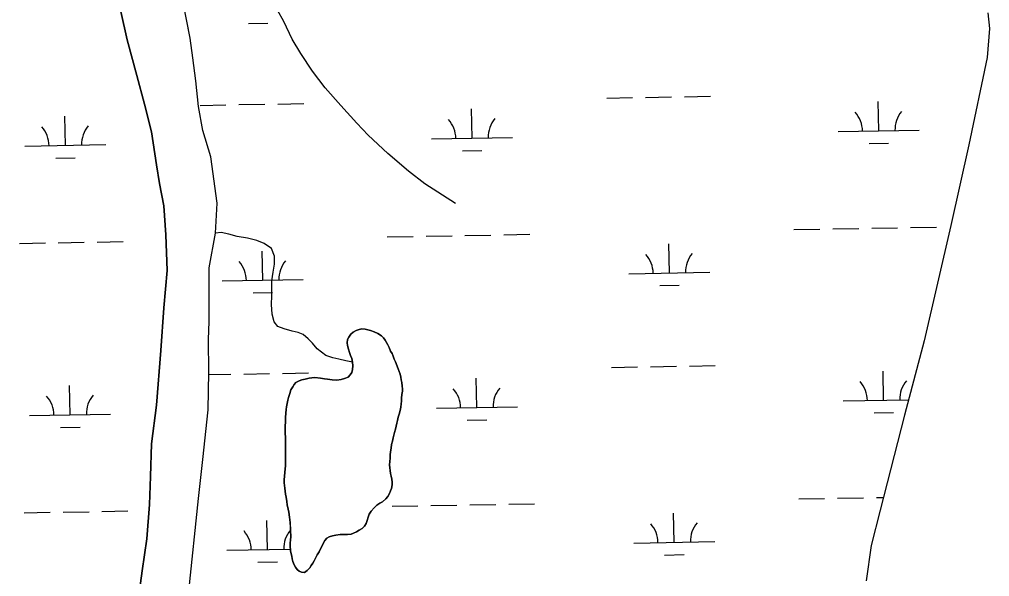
# Model space of a CAD drawing. Extents: x 3914892 to 3953151, y 242587 to 268572.
# Drawn here: x 3941610 to 3942807, y 264422 to 265110 of the extents above; entities that cross this region are included whole.
import ezdxf

# ---------------------------------------------------------------- set-up
doc = ezdxf.new("R2010")
doc.units = 0
doc.layers.add('V-TOPO-SHOR', color=7, linetype='Continuous')
doc.layers.add('V-WETL-SWMP', color=7, linetype='Continuous')

msp = doc.modelspace()

# ---------------------------------------------------------------- linework, layer by layer
at = {"layer": 'V-TOPO-SHOR'}
for points in [[(3941817.5, 264352.2), (3941816.8, 264374.6), (3941819.5, 264404), (3941831.2, 264518.4), (3941836.5, 264566.8), (3941843.4, 264628.1), (3941844.2, 264674.5), (3941843.8, 264715), (3941844.5, 264737.3), (3941844.6, 264803.4), (3941852.2, 264846.1), (3941854.2, 264883.3), (3941846.4, 264940.6), (3941836.7, 264972.9), (3941831.5, 265002.7), (3941828.1, 265034.4), (3941824.2, 265062.8), (3941821.2, 265087), (3941808.2, 265152.4)], [(3942148.4, 264883), (3942110.7, 264907), (3942090.5, 264922.6), (3942065.1, 264944.5), (3942040.7, 264967.3), (3942026.7, 264982.2), (3942006.9, 265003.8), (3941987.5, 265025.6), (3941972, 265046.1), (3941957.6, 265068.1), (3941947, 265085.7), (3941936.6, 265107.7), (3941928.6, 265121.7), (3941925, 265136.1)], [(3941779.4, 264930.5), (3941773.2, 264971.2), (3941764.7, 265005.7), (3941755.2, 265041.1), (3941743.2, 265084.8), (3941735.5, 265120.1)], [(3941756.2, 264386.7), (3941761.8, 264429.4), (3941767.5, 264468.7), (3941770.7, 264511), (3941772, 264545.6), (3941773.5, 264586), (3941779.3, 264633.7), (3941784.9, 264701.2), (3941788.7, 264754), (3941792.5, 264800.2), (3941791.1, 264844.1), (3941788.5, 264880), (3941783.3, 264907.7), (3941779.4, 264930.5)], [(3942021.2, 264686.9), (3942013, 264688.6), (3942004.6, 264690.7), (3941997.1, 264692.4), (3941988.3, 264695.1), (3941977.8, 264703.3), (3941971.9, 264710.3), (3941966.6, 264715.8), (3941960.4, 264720.9), (3941954.1, 264723.5), (3941946.8, 264725.3), (3941937, 264727.9), (3941929.2, 264730.9), (3941924.6, 264736.6), (3941922.2, 264746.2), (3941921.4, 264758.2), (3941921.8, 264769), (3941921.8, 264776.5), (3941921.9, 264787.3), (3941923.4, 264798.2), (3941925.2, 264807.8), (3941925, 264817.7), (3941921.3, 264827.2), (3941912.2, 264833.6), (3941903.3, 264837), (3941891.7, 264839.9), (3941879.1, 264842.3), (3941868.6, 264844.8), (3941859.2, 264847), (3941852.2, 264846.1)], [(3941939.3, 264520.2), (3941938.7, 264524.1), (3941937.8, 264531.2), (3941937.2, 264538), (3941937.2, 264541.8), (3941937.6, 264546), (3941938, 264550.5), (3941938.3, 264555.1), (3941938.7, 264558.9), (3941938.7, 264564.9), (3941938.8, 264572), (3941938.6, 264579.5), (3941938.6, 264583.8), (3941938.7, 264590.1), (3941938.5, 264594.2), (3941938.4, 264598.7), (3941938.2, 264601.8), (3941938.2, 264607.7), (3941938.6, 264613.1), (3941938.8, 264618.5), (3941938.9, 264624), (3941939.3, 264628.4), (3941939.9, 264631.7), (3941940.6, 264635.8), (3941941.4, 264639.9), (3941942.3, 264643.3), (3941943.8, 264648.1), (3941945.4, 264652.6), (3941947.6, 264656.6), (3941949.3, 264659.2), (3941951.5, 264661.8), (3941955.4, 264663.9), (3941958.7, 264665), (3941962.8, 264666.1), (3941967.7, 264667.1), (3941971, 264667.4), (3941974.9, 264667.8), (3941981.9, 264667.1), (3941986.9, 264666.5), (3941990.3, 264666), (3941996.1, 264665.1), (3942002.1, 264664.9), (3942007.2, 264665.5), (3942011.5, 264666.6), (3942016, 264668.6), (3942018.4, 264671.1), (3942020.3, 264674), (3942021.3, 264677.7), (3942021.7, 264682.2), (3942021.2, 264686.9), (3942020.3, 264691.3), (3942019, 264695.3), (3942017.7, 264698.9), (3942016.3, 264703.1), (3942015.3, 264707.3), (3942014.7, 264710.9), (3942015.3, 264714.8), (3942016.6, 264717.6), (3942019.3, 264721.4), (3942022.3, 264724), (3942026, 264726.2), (3942029.7, 264727.4), (3942032.9, 264728), (3942037, 264727.6), (3942040.2, 264726.9), (3942043.7, 264726), (3942048, 264724.5), (3942052.4, 264722.2), (3942057, 264719.3), (3942059.5, 264717.1), (3942061.7, 264714.2), (3942063.3, 264711.2), (3942064.8, 264708.2), (3942066.5, 264704.9), (3942068.4, 264700.7), (3942070.1, 264697.6), (3942071.7, 264694.2), (3942072.9, 264690.7), (3942074.2, 264687.2), (3942077.8, 264678.8)], [(3942077.8, 264678.8), (3942079.1, 264675.5), (3942080.1, 264672.1), (3942080.8, 264668.6), (3942081.5, 264665), (3942082.1, 264661.7), (3942082.8, 264657.4), (3942083.1, 264654.1), (3942082.9, 264651.1), (3942082.4, 264646.8), (3942081.9, 264642.5), (3942081.6, 264638.8), (3942081.3, 264635.5), (3942080.8, 264631.5), (3942080, 264627.2), (3942078.9, 264622.9), (3942077.8, 264618.9), (3942076.9, 264615.1), (3942076, 264611.5), (3942075.1, 264607.9), (3942074.2, 264604), (3942073.2, 264600.2), (3942072.4, 264596.6), (3942071.4, 264593.3), (3942070.5, 264589.5), (3942069.6, 264585.4), (3942069, 264580.9), (3942068.4, 264576.4), (3942068, 264572.4), (3942067.8, 264568.2), (3942067.4, 264564.1), (3942067.1, 264560), (3942067.4, 264556.4), (3942067.6, 264553.3), (3942068.2, 264549.3), (3942068.9, 264546.3), (3942069.7, 264542.4), (3942070.1, 264538.7), (3942070.1, 264535.4), (3942069.5, 264531.1), (3942068.4, 264528), (3942067.1, 264524.9), (3942064.9, 264520.9), (3942062.6, 264518.1), (3942058.3, 264514.6), (3942055.1, 264512.8), (3942051.3, 264510.2), (3942048.2, 264507.2), (3942044.3, 264502.9), (3942041.9, 264499.3), (3942040.5, 264495.5), (3942039.4, 264491.3), (3942038.1, 264487.8), (3942036.3, 264484.6), (3942033.3, 264481.6), (3942029.4, 264479.3), (3942026.3, 264477.6), (3942022.7, 264475.9), (3942019.6, 264474.7), (3942015, 264474.1), (3942010.6, 264474.3), (3942005.9, 264474.3), (3942000.7, 264473.4), (3941996.5, 264472.6), (3941992.6, 264471.3), (3941989.6, 264469.4), (3941987.2, 264466.8), (3941985, 264463.1), (3941983.3, 264459.4), (3941981.8, 264456.6), (3941980, 264452.9), (3941977.8, 264449), (3941975.7, 264445), (3941974.1, 264441.8), (3941972.4, 264438.8), (3941970.4, 264435.8), (3941968.5, 264433.1), (3941965.5, 264429.8), (3941962, 264427.2), (3941958.3, 264427.5), (3941955.5, 264428.7), (3941953.1, 264431), (3941951.1, 264433.7), (3941949.5, 264436.5), (3941947.8, 264440.7), (3941946.9, 264444), (3941946.3, 264447.5), (3941945, 264453.6), (3941944.3, 264460.7), (3941944.4, 264463.7), (3941944.7, 264467.1), (3941945.1, 264471.6), (3941944.9, 264478.5), (3941944.7, 264483.8), (3941944.5, 264489.1), (3941943.7, 264495.4), (3941942.6, 264501.8), (3941941.9, 264505.5), (3941940.9, 264510.7), (3941940.2, 264514.9), (3941939.3, 264520.2)]]:
    msp.add_lwpolyline(points, dxfattribs=at)
at = {"layer": 'V-WETL-SWMP'}
for p, q in [((3941821.2, 265087), (3941808.2, 265152.4)), ((3942805.3, 265118.3), (3942807.5, 265098.8)), ((3941892.8, 265105.1), (3941916.8, 265105.5)), ((3942807.5, 265098.8), (3942804.4, 265063.2)), ((3941824.2, 265062.8), (3941821.2, 265087)), ((3941828.1, 265034.4), (3941824.2, 265062.8)), ((3942804.4, 265063.2), (3942781.7, 264955.2)), ((3941831.5, 265002.7), (3941828.1, 265034.4)), ((3942335, 265013), (3942367, 265013.6)), ((3942383, 265013.9), (3942415, 265014.4)), ((3942431, 265014.7), (3942463, 265015.3)), ((3941836.7, 264972.9), (3941831.5, 265002.7)), ((3941833.2, 265004), (3941865.2, 265004.6)), ((3941881.2, 265004.9), (3941913.2, 265005.5)), ((3941929.2, 265005.7), (3941961.2, 265006.3)), ((3942670.6, 264972.6), (3942670, 265008.6)), ((3941667, 264954.6), (3941666.3, 264990.6)), ((3942168.8, 264963.6), (3942168.2, 264999.6)), ((3941846.4, 264940.6), (3941836.7, 264972.9)), ((3942620.7, 264971.7), (3942720.6, 264973.5)), ((3941617, 264953.7), (3941717, 264955.5)), ((3942118.8, 264962.7), (3942218.8, 264964.5)), ((3942658.9, 264956.9), (3942682.9, 264957.4)), ((3942781.7, 264955.2), (3942759.8, 264855.6)), ((3942157.1, 264948), (3942181.1, 264948.4)), ((3941655.3, 264939), (3941679.3, 264939.4)), ((3941854.2, 264883.3), (3941846.4, 264940.6)), ((3941852.2, 264846.1), (3941854.2, 264883.3)), ((3941844.6, 264803.4), (3941852.2, 264846.1)), ((3942566, 264850.6), (3942598, 264851.2)), ((3942614, 264851.5), (3942646, 264852)), ((3942662, 264852.3), (3942693.9, 264852.9)), ((3942709.9, 264853.2), (3942741.9, 264853.8)), ((3942759.8, 264855.6), (3942726.9, 264713.3)), ((3941610.3, 264833.5), (3941642.3, 264834.1)), ((3941658.3, 264834.4), (3941690.3, 264834.9)), ((3941706.3, 264835.2), (3941738.3, 264835.8)), ((3942064.1, 264841.6), (3942096.1, 264842.2)), ((3942112.1, 264842.5), (3942144.1, 264843.1)), ((3942160.1, 264843.3), (3942192.1, 264843.9)), ((3942208.1, 264844.2), (3942240.1, 264844.8)), ((3941910.5, 264788.1), (3941909.8, 264824.1)), ((3942412.3, 264797.1), (3942411.7, 264833.1)), ((3941844.5, 264737.3), (3941844.6, 264803.4)), ((3942362.3, 264796.2), (3942462.3, 264798)), ((3941860.5, 264787.2), (3941960.5, 264789)), ((3942400.6, 264781.5), (3942424.6, 264781.9)), ((3941898.8, 264772.5), (3941922.8, 264772.9)), ((3941843.8, 264715), (3941844.5, 264737.3)), ((3942026, 264726.2), (3942022.3, 264724)), ((3942029.7, 264727.4), (3942026, 264726.2)), ((3942032.9, 264728), (3942029.7, 264727.4)), ((3942037, 264727.6), (3942032.9, 264728)), ((3942040.2, 264726.9), (3942037, 264727.6)), ((3942043.7, 264726), (3942040.2, 264726.9)), ((3942048, 264724.5), (3942043.7, 264726)), ((3941844.2, 264674.5), (3941843.8, 264715)), ((3942015.3, 264714.8), (3942014.7, 264710.9)), ((3942016.6, 264717.6), (3942015.3, 264714.8)), ((3942019.3, 264721.4), (3942016.6, 264717.6)), ((3942022.3, 264724), (3942019.3, 264721.4)), ((3942052.4, 264722.2), (3942048, 264724.5)), ((3942057, 264719.3), (3942052.4, 264722.2)), ((3942059.5, 264717.1), (3942057, 264719.3)), ((3942061.7, 264714.2), (3942059.5, 264717.1)), ((3942063.3, 264711.2), (3942061.7, 264714.2)), ((3942014.7, 264710.9), (3942015.3, 264707.3)), ((3942015.3, 264707.3), (3942016.3, 264703.1)), ((3942016.3, 264703.1), (3942017.7, 264698.9)), ((3942064.8, 264708.2), (3942063.3, 264711.2)), ((3942066.5, 264704.9), (3942064.8, 264708.2)), ((3942068.4, 264700.7), (3942066.5, 264704.9)), ((3942726.9, 264713.3), (3942702.4, 264621.6)), ((3942017.7, 264698.9), (3942019, 264695.3)), ((3942019, 264695.3), (3942020.3, 264691.3)), ((3942020.3, 264691.3), (3942021.2, 264686.9)), ((3942070.1, 264697.6), (3942068.4, 264700.7)), ((3942071.7, 264694.2), (3942070.1, 264697.6)), ((3942072.9, 264690.7), (3942071.7, 264694.2)), ((3942074.2, 264687.2), (3942072.9, 264690.7)), ((3942021.2, 264686.9), (3942021.7, 264682.2)), ((3942021.7, 264682.2), (3942021.3, 264677.7)), ((3942077.8, 264678.8), (3942074.2, 264687.2)), ((3942079.1, 264675.5), (3942077.8, 264678.8)), ((3942341, 264680.4), (3942373, 264681)), ((3942389, 264681.2), (3942421, 264681.8)), ((3942437, 264682.1), (3942469, 264682.7)), ((3941843.4, 264628.1), (3941844.2, 264674.5)), ((3941844.2, 264671.5), (3941871.1, 264672)), ((3941887.1, 264672.3), (3941919.1, 264672.8)), ((3941935.1, 264673.1), (3941967.1, 264673.7)), ((3941962.8, 264666.1), (3941958.7, 264665)), ((3941967.7, 264667.1), (3941962.8, 264666.1)), ((3941971, 264667.4), (3941967.7, 264667.1)), ((3941974.9, 264667.8), (3941971, 264667.4)), ((3941981.9, 264667.1), (3941974.9, 264667.8)), ((3941986.9, 264666.5), (3941981.9, 264667.1)), ((3941990.3, 264666), (3941986.9, 264666.5)), ((3941996.1, 264665.1), (3941990.3, 264666)), ((3942011.5, 264666.6), (3942007.2, 264665.5)), ((3942016, 264668.6), (3942011.5, 264666.6)), ((3942018.4, 264671.1), (3942016, 264668.6)), ((3942020.3, 264674), (3942018.4, 264671.1)), ((3942021.3, 264677.7), (3942020.3, 264674)), ((3942080.1, 264672.1), (3942079.1, 264675.5)), ((3942080.8, 264668.6), (3942080.1, 264672.1)), ((3942081.5, 264665), (3942080.8, 264668.6)), ((3942174.8, 264631), (3942174.1, 264667)), ((3942676.6, 264640), (3942676, 264675.9)), ((3941672.9, 264622), (3941672.3, 264658)), ((3941947.6, 264656.6), (3941945.4, 264652.6)), ((3941949.3, 264659.2), (3941947.6, 264656.6)), ((3941951.5, 264661.8), (3941949.3, 264659.2)), ((3941955.4, 264663.9), (3941951.5, 264661.8)), ((3941958.7, 264665), (3941955.4, 264663.9)), ((3942002.1, 264664.9), (3941996.1, 264665.1)), ((3942007.2, 264665.5), (3942002.1, 264664.9)), ((3942082.1, 264661.7), (3942081.5, 264665)), ((3942082.8, 264657.4), (3942082.1, 264661.7)), ((3942083.1, 264654.1), (3942082.8, 264657.4)), ((3942082.9, 264651.1), (3942083.1, 264654.1)), ((3941942.3, 264643.3), (3941941.4, 264639.9)), ((3941943.8, 264648.1), (3941942.3, 264643.3)), ((3941945.4, 264652.6), (3941943.8, 264648.1)), ((3942081.6, 264638.8), (3942081.9, 264642.5)), ((3942081.9, 264642.5), (3942082.4, 264646.8)), ((3942082.4, 264646.8), (3942082.9, 264651.1)), ((3941939.9, 264631.7), (3941939.3, 264628.4)), ((3941941.4, 264639.9), (3941939.9, 264631.7)), ((3942080, 264627.2), (3942080.8, 264631.5)), ((3942080.8, 264631.5), (3942081.3, 264635.5)), ((3942081.3, 264635.5), (3942081.6, 264638.8)), ((3942124.8, 264630.1), (3942224.8, 264631.9)), ((3942626.6, 264639.1), (3942707.4, 264640.5)), ((3941622.9, 264621.1), (3941722.9, 264622.9)), ((3941836.5, 264566.8), (3941843.4, 264628.1)), ((3941938.8, 264618.5), (3941938.6, 264613.1)), ((3941938.9, 264624), (3941938.8, 264618.5)), ((3941939.3, 264628.4), (3941938.9, 264624)), ((3942076.9, 264615.1), (3942077.8, 264618.9)), ((3942077.8, 264618.9), (3942078.9, 264622.9)), ((3942078.9, 264622.9), (3942080, 264627.2)), ((3942664.9, 264624.3), (3942688.9, 264624.7)), ((3942702.4, 264621.6), (3942672.6, 264504.2)), ((3941661.2, 264606.4), (3941685.2, 264606.8)), ((3941938.6, 264613.1), (3941938.2, 264607.7)), ((3941938.2, 264607.7), (3941938.2, 264601.8)), ((3942074.2, 264604), (3942075.1, 264607.9)), ((3942075.1, 264607.9), (3942076, 264611.5)), ((3942076, 264611.5), (3942076.9, 264615.1)), ((3942163, 264615.3), (3942187, 264615.8)), ((3941938.2, 264601.8), (3941938.4, 264598.7)), ((3941938.4, 264598.7), (3941938.5, 264594.2)), ((3941938.5, 264594.2), (3941938.7, 264590.1)), ((3942071.4, 264593.3), (3942072.4, 264596.6)), ((3942072.4, 264596.6), (3942073.2, 264600.2)), ((3942073.2, 264600.2), (3942074.2, 264604)), ((3941938.7, 264590.1), (3941938.6, 264583.8)), ((3941938.6, 264583.8), (3941938.6, 264579.5)), ((3942069, 264580.9), (3942069.6, 264585.4)), ((3942069.6, 264585.4), (3942070.5, 264589.5)), ((3942070.5, 264589.5), (3942071.4, 264593.3)), ((3941938.6, 264579.5), (3941938.8, 264572)), ((3941938.8, 264572), (3941938.7, 264564.9)), ((3942067.8, 264568.2), (3942068, 264572.4)), ((3942068, 264572.4), (3942068.4, 264576.4)), ((3942068.4, 264576.4), (3942069, 264580.9)), ((3941831.2, 264518.4), (3941836.5, 264566.8)), ((3941938.7, 264558.9), (3941938.3, 264555.1)), ((3941938.7, 264564.9), (3941938.7, 264558.9)), ((3942067.1, 264560), (3942067.4, 264564.1)), ((3942067.4, 264556.4), (3942067.1, 264560)), ((3942067.4, 264564.1), (3942067.8, 264568.2)), ((3941938.3, 264555.1), (3941937.6, 264546)), ((3942067.6, 264553.3), (3942067.4, 264556.4)), ((3942068.2, 264549.3), (3942067.6, 264553.3)), ((3942068.9, 264546.3), (3942068.2, 264549.3)), ((3942069.7, 264542.4), (3942068.9, 264546.3)), ((3941937.6, 264546), (3941937.2, 264541.8)), ((3941937.2, 264541.8), (3941937.2, 264538)), ((3941937.2, 264538), (3941937.8, 264531.2)), ((3942069.5, 264531.1), (3942070.1, 264535.4)), ((3942070.1, 264538.7), (3942069.7, 264542.4)), ((3942070.1, 264535.4), (3942070.1, 264538.7)), ((3941937.8, 264531.2), (3941938.7, 264524.1)), ((3941938.7, 264524.1), (3941939.3, 264520.2)), ((3942064.9, 264520.9), (3942067.1, 264524.9)), ((3942067.1, 264524.9), (3942068.4, 264528)), ((3942068.4, 264528), (3942069.5, 264531.1)), ((3941819.5, 264404), (3941831.2, 264518.4)), ((3941939.3, 264520.2), (3941940.2, 264514.9)), ((3941940.2, 264514.9), (3941940.9, 264510.7)), ((3941940.9, 264510.7), (3941941.9, 264505.5)), ((3942051.3, 264510.2), (3942055.1, 264512.8)), ((3942055.1, 264512.8), (3942058.3, 264514.6)), ((3942058.3, 264514.6), (3942062.6, 264518.1)), ((3942062.6, 264518.1), (3942064.9, 264520.9)), ((3942118.1, 264509.9), (3942150.1, 264510.4)), ((3942166.1, 264510.7), (3942198.1, 264511.3)), ((3942214.1, 264511.6), (3942246.1, 264512.2)), ((3942571.9, 264518), (3942603.9, 264518.6)), ((3942619.9, 264518.8), (3942651.9, 264519.4)), ((3942667.9, 264519.7), (3942676.6, 264519.9)), ((3941616.3, 264500.9), (3941648.2, 264501.5)), ((3941664.2, 264501.7), (3941696.2, 264502.3)), ((3941712.2, 264502.6), (3941744.2, 264503.2)), ((3941941.9, 264505.5), (3941942.6, 264501.8)), ((3941942.6, 264501.8), (3941943.7, 264495.4)), ((3942040.5, 264495.5), (3942041.9, 264499.3)), ((3942041.9, 264499.3), (3942044.3, 264502.9)), ((3942044.3, 264502.9), (3942048.2, 264507.2)), ((3942048.2, 264507.2), (3942051.3, 264510.2)), ((3942070.1, 264509), (3942102.1, 264509.6)), ((3942418.3, 264464.5), (3942417.6, 264500.5)), ((3942672.6, 264504.2), (3942661.3, 264460.4)), ((3941916.4, 264455.5), (3941915.8, 264491.5)), ((3941943.7, 264495.4), (3941944.5, 264489.1)), ((3941944.5, 264489.1), (3941944.9, 264478.5)), ((3942036.3, 264484.6), (3942038.1, 264487.8)), ((3942038.1, 264487.8), (3942039.4, 264491.3)), ((3942039.4, 264491.3), (3942040.5, 264495.5)), ((3941944.9, 264478.5), (3941945.1, 264471.6)), ((3942015, 264474.1), (3942019.6, 264474.7)), ((3942019.6, 264474.7), (3942022.7, 264475.9)), ((3942022.7, 264475.9), (3942026.3, 264477.6)), ((3942026.3, 264477.6), (3942029.4, 264479.3)), ((3942029.4, 264479.3), (3942033.3, 264481.6)), ((3942033.3, 264481.6), (3942036.3, 264484.6)), ((3941944.4, 264463.7), (3941944.3, 264460.7)), ((3941944.7, 264467.1), (3941944.4, 264463.7)), ((3941945.1, 264471.6), (3941944.7, 264467.1)), ((3941983.3, 264459.4), (3941985, 264463.1)), ((3941985, 264463.1), (3941987.2, 264466.8)), ((3941987.2, 264466.8), (3941989.6, 264469.4)), ((3941989.6, 264469.4), (3941992.6, 264471.3)), ((3941992.6, 264471.3), (3941996.5, 264472.6)), ((3941996.5, 264472.6), (3942000.7, 264473.4)), ((3942000.7, 264473.4), (3942005.9, 264474.3)), ((3942005.9, 264474.3), (3942010.6, 264474.3)), ((3942010.6, 264474.3), (3942015, 264474.1)), ((3942368.3, 264463.6), (3942468.3, 264465.4)), ((3941866.4, 264454.6), (3941944.8, 264456)), ((3941944.3, 264460.7), (3941945, 264453.6)), ((3941945, 264453.6), (3941946.3, 264447.5)), ((3941977.8, 264449), (3941980, 264452.9)), ((3941980, 264452.9), (3941981.8, 264456.6)), ((3941981.8, 264456.6), (3941983.3, 264459.4)), ((3942661.3, 264460.4), (3942655, 264417.1)), ((3941904.7, 264439.9), (3941928.7, 264440.3)), ((3941946.3, 264447.5), (3941946.9, 264444)), ((3941946.9, 264444), (3941947.8, 264440.7)), ((3941947.8, 264440.7), (3941949.5, 264436.5)), ((3941970.4, 264435.8), (3941972.4, 264438.8)), ((3941972.4, 264438.8), (3941974.1, 264441.8)), ((3941974.1, 264441.8), (3941975.7, 264445)), ((3941975.7, 264445), (3941977.8, 264449)), ((3942406.5, 264448.8), (3942430.5, 264449.3)), ((3941949.5, 264436.5), (3941951.1, 264433.7)), ((3941951.1, 264433.7), (3941953.1, 264431)), ((3941953.1, 264431), (3941955.5, 264428.7)), ((3941955.5, 264428.7), (3941958.3, 264427.5)), ((3941958.3, 264427.5), (3941962, 264427.2)), ((3941962, 264427.2), (3941965.5, 264429.8)), ((3941965.5, 264429.8), (3941968.5, 264433.1)), ((3941968.5, 264433.1), (3941970.4, 264435.8))]:
    msp.add_line(p, q, dxfattribs=at)
msp.add_lwpolyline([(3941735.5, 265120.1), (3941743.2, 265084.8), (3941755.2, 265041.1), (3941764.7, 265005.7), (3941773.2, 264971.2), (3941779.4, 264930.5), (3941783.3, 264907.7), (3941788.5, 264880), (3941791.1, 264844.1), (3941792.5, 264800.2), (3941788.7, 264754), (3941784.9, 264701.2), (3941779.3, 264633.7), (3941773.5, 264586), (3941772, 264545.6), (3941770.7, 264511.1), (3941767.5, 264468.7), (3941761.8, 264429.4), (3941756.2, 264386.7)], dxfattribs=at)
for centre, start, end in [((3942615.4, 264972.1), 0.2532, 41.7968), ((3942725.9, 264974), 140.2532, 181.7968), ((3941611.7, 264954.1), 0.2532, 41.7968), ((3941722.2, 264956.1), 140.2532, 181.7968), ((3942113.6, 264963.1), 0.2532, 41.7968), ((3942224, 264965.1), 140.2532, 181.7968), ((3941855.2, 264787.6), 0.2532, 41.7968), ((3941965.7, 264789.6), 140.2532, 181.7968), ((3942357.1, 264796.6), 0.2532, 41.7968), ((3942467.5, 264798.6), 140.2532, 181.7968), ((3942230, 264632.4), 140.2532, 181.7968), ((3942621.4, 264639.4), 0.2532, 41.7968), ((3942731.8, 264641.4), 140.2532, 181.7968), ((3941617.7, 264621.5), 0.2532, 41.7968), ((3941728.2, 264623.5), 140.2532, 181.7968), ((3942119.5, 264630.5), 0.2532, 41.7968), ((3942363, 264464), 0.2532, 41.7968), ((3942473.5, 264466), 140.2532, 181.7968), ((3941861.2, 264455), 0.2532, 41.7968), ((3941971.7, 264457), 140.2532, 181.7968)]:
    msp.add_arc(centre, 35.2, start, end, dxfattribs=at)

doc.saveas('drawing.dxf')
